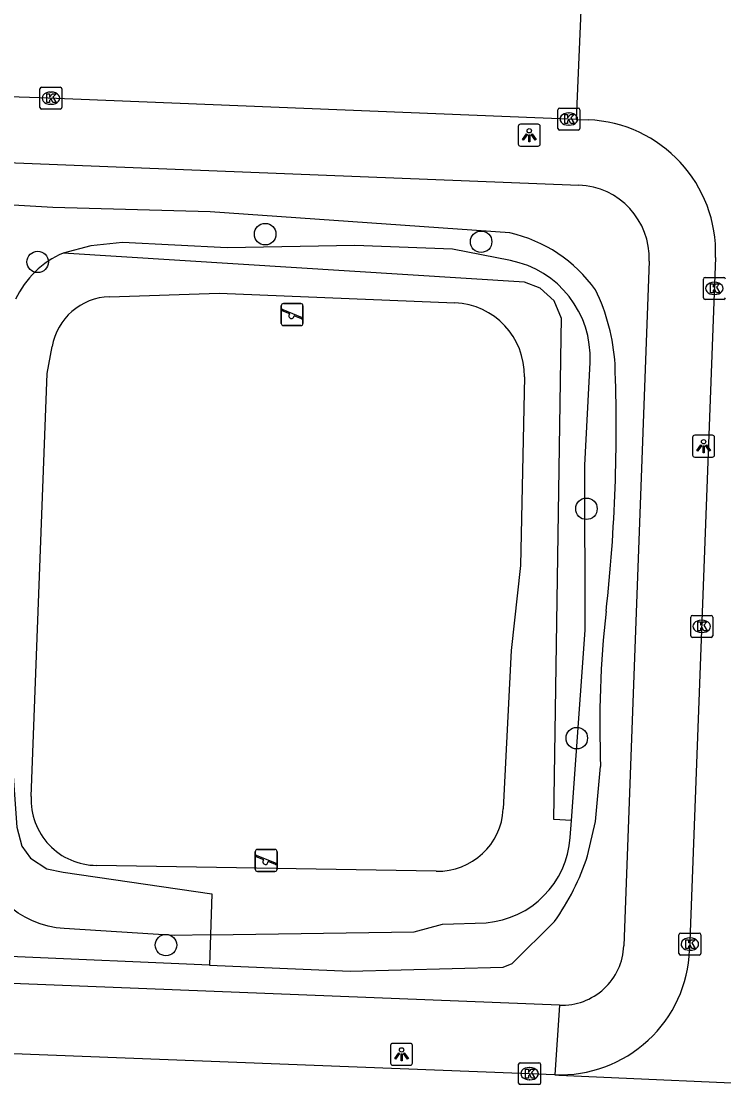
# Model space of a CAD drawing. Extents: x 161355 to 162026, y 386504 to 387459.
# Drawn here: x 161822.27 to 161854.27, y 386643.24 to 386691.74 of the extents above; entities that cross this region are included whole.
import ezdxf

# ---------------------------------------------------------------- set-up
doc = ezdxf.new("R2010")
doc.units = 0
for name, color, linetype in [('IMGEO_Boom', 7, 'Continuous'), ('IMGEO_Groenvoorziening', 7, 'Continuous'), ('IMGEO_Kolk', 7, 'Continuous'), ('IMGEO_Lichtpunt', 7, 'Continuous'), ('IMGEO_Rijbaan_lokaal_open', 7, 'Continuous'), ('IMGEO_Speelvoorziening', 7, 'Continuous'), ('IMGEO_Voetpad_open', 7, 'Continuous')]:
    doc.layers.add(name, color=color, linetype=linetype)

msp = doc.modelspace()

# ---------------------------------------------------------------- linework, layer by layer
at = {"layer": 'IMGEO_Boom'}
for centre in [(161833.382, 386682.039), (161843.22, 386681.692), (161823.019, 386680.774), (161848.018, 386669.524), (161847.579, 386659.073), (161828.862, 386649.643)]:
    msp.add_circle(centre, 0.489, dxfattribs=at)
at = {"layer": 'IMGEO_Groenvoorziening'}
for points in [[(161844.527, 386682.094), (161830.869, 386683.049), (161823.71, 386683.249), (161806.613, 386684.252)], [(161844.552, 386680.837), (161841.922, 386681.352), (161837.466, 386681.518), (161831.651, 386681.409), (161826.888, 386681.652), (161825.434, 386681.509), (161824.173, 386681.18)], [(161847.334, 386655.326), (161846.525, 386655.368), (161846.873, 386677.337), (161846.884, 386678.201), (161846.542, 386678.995), (161845.907, 386679.581), (161845.192, 386679.844), (161824.173, 386681.18)], [(161826.29, 386679.187), (161831.289, 386679.352), (161842.027, 386678.904)], [(161822.724, 386656.411), (161823.458, 386675.693), (161823.673, 386676.914)], [(161847.334, 386655.326), (161847.961, 386663.987), (161847.946, 386671.518), (161848.181, 386676.195)], [(161845.189, 386675.539), (161845.012, 386666.942), (161844.594, 386663.07), (161844.231, 386655.855)], [(161830.894, 386650.104), (161829.229, 386650.078), (161824.227, 386650.395), (161823.856, 386650.435), (161823.49, 386650.507), (161823.131, 386650.612), (161822.783, 386650.747), (161822.449, 386650.912), (161822.13, 386651.106), (161821.829, 386651.327), (161821.549, 386651.574), (161821.292, 386651.844), (161821.059, 386652.136), (161820.853, 386652.447), (161820.675, 386652.776), (161820.526, 386653.118), (161820.408, 386653.472), (161820.322, 386653.835), (161820.268, 386654.204), (161820.246, 386654.577), (161820.192, 386658.444), (161820.598, 386660.631)], [(161820.598, 386660.631), (161820.986, 386660.626), (161821.325, 386660.557), (161821.661, 386660.288), (161821.818, 386659.888), (161821.756, 386659.468), (161822.073, 386655.022), (161822.3, 386654.156), (161822.694, 386653.609), (161823.442, 386653.118), (161824.186, 386652.971), (161830.95, 386651.973), (161830.894, 386650.104)], [(161848.068, 386653.713), (161848.426, 386655.27), (161848.665, 386657.787)], [(161847.277, 386654.542), (161847.334, 386655.326)], [(161841.177, 386653.007), (161825.695, 386653.274)], [(161830.852, 386648.729), (161837.248, 386648.449), (161844.228, 386648.644), (161844.628, 386648.806), (161846.561, 386650.72)], [(161830.894, 386650.104), (161840.176, 386650.249), (161841.466, 386650.603), (161843.451, 386650.661)], [(161830.894, 386650.104), (161830.852, 386648.729)], [(161830.852, 386648.729), (161821.748, 386649.128)]]:
    msp.add_lwpolyline(points, dxfattribs=at)
for centre, radius, start, end in [((161843.119, 386675.738), 6.51, 35.3442, 77.5064), ((161825.889, 386677.26), 4.279, 113.6458, 154.9031), ((161843.686, 386676.42), 4.501, 357.1297, 78.9052), ((161840.398, 386675.584), 8.937, 3.3799, 26.0158), ((161826.38, 386676.44), 2.749, 91.8854, 170.0666), ((161841.891, 386675.608), 3.299, 358.7978, 87.6394), ((161773.332, 386673.2), 76.043, 353.70337, 2.19383), ((161894.877, 386659.688), 46.251, 173.5796, 182.3556), ((161825.721, 386656.274), 3.001, 177.3909, 269.4956), ((161841.234, 386656.007), 3.001, 268.9111, 357.0909), ((161843.087, 386654.846), 4.201, 274.9646, 355.8532), ((161837.854, 386656.98), 10.723, 324.2851, 342.2636)]:
    msp.add_arc(centre, radius, start, end, dxfattribs=at)
at = {"layer": 'IMGEO_Kolk'}
for p, q in [((161823.195, 386688.736), (161824.047, 386688.736)), ((161823.12, 386687.81), (161823.12, 386688.662)), ((161823.608, 386688.516), (161823.633, 386688.516)), ((161824.121, 386688.662), (161824.121, 386687.81)), ((161824.047, 386687.736), (161823.195, 386687.736)), ((161823.631, 386687.956), (161823.606, 386687.956)), ((161846.79, 386687.784), (161847.642, 386687.784)), ((161846.715, 386686.858), (161846.715, 386687.71)), ((161847.203, 386687.564), (161847.228, 386687.564)), ((161847.716, 386687.71), (161847.716, 386686.858)), ((161847.642, 386686.784), (161846.79, 386686.784)), ((161847.226, 386687.004), (161847.201, 386687.004)), ((161853.344, 386679.142), (161853.344, 386679.994)), ((161853.419, 386680.068), (161854.271, 386680.068)), ((161853.832, 386679.848), (161853.857, 386679.848)), ((161854.271, 386679.068), (161853.419, 386679.068)), ((161853.855, 386679.288), (161853.83, 386679.288)), ((161852.769, 386663.741), (161852.769, 386664.593)), ((161852.844, 386664.667), (161853.696, 386664.667)), ((161853.257, 386664.447), (161853.282, 386664.447)), ((161853.77, 386664.593), (161853.77, 386663.741)), ((161853.696, 386663.667), (161852.844, 386663.667)), ((161853.28, 386663.887), (161853.255, 386663.887)), ((161852.228, 386649.264), (161852.228, 386650.116)), ((161852.303, 386650.19), (161853.155, 386650.19)), ((161852.716, 386649.97), (161852.741, 386649.97)), ((161853.229, 386650.116), (161853.229, 386649.264)), ((161852.739, 386649.41), (161852.714, 386649.41)), ((161853.155, 386649.19), (161852.303, 386649.19)), ((161844.927, 386643.359), (161844.927, 386644.211)), ((161845.002, 386644.285), (161845.854, 386644.285)), ((161845.928, 386644.211), (161845.928, 386643.359)), ((161845.415, 386644.065), (161845.44, 386644.065)), ((161845.854, 386643.285), (161845.002, 386643.285)), ((161845.438, 386643.505), (161845.413, 386643.505))]:
    msp.add_line(p, q, dxfattribs=at)
for points in [[(161823.195, 386688.736), (161824.047, 386688.736)], [(161823.12, 386687.81), (161823.12, 386688.662)], [(161823.441, 386688.436), (161823.564, 386688.436), (161823.564, 386688.285), (161823.694, 386688.436), (161823.858, 386688.436), (161823.712, 386688.285), (161823.865, 386688.036), (161823.713, 386688.036), (161823.628, 386688.2), (161823.564, 386688.133), (161823.564, 386688.036), (161823.441, 386688.036), (161823.441, 386688.436)], [(161824.121, 386688.662), (161824.121, 386687.81)], [(161824.047, 386687.736), (161823.195, 386687.736)], [(161846.79, 386687.784), (161847.642, 386687.784)], [(161846.715, 386686.858), (161846.715, 386687.71)], [(161847.036, 386687.484), (161847.159, 386687.484), (161847.159, 386687.333), (161847.289, 386687.484), (161847.453, 386687.484), (161847.307, 386687.333), (161847.46, 386687.084), (161847.308, 386687.084), (161847.223, 386687.248), (161847.159, 386687.181), (161847.159, 386687.084), (161847.036, 386687.084), (161847.036, 386687.484)], [(161847.716, 386687.71), (161847.716, 386686.858)], [(161847.642, 386686.784), (161846.79, 386686.784)], [(161853.344, 386679.142), (161853.344, 386679.994)], [(161853.419, 386680.068), (161854.271, 386680.068)], [(161853.665, 386679.768), (161853.788, 386679.768), (161853.788, 386679.617), (161853.918, 386679.768), (161854.082, 386679.768), (161853.936, 386679.617), (161854.089, 386679.368), (161853.937, 386679.368), (161853.852, 386679.532), (161853.788, 386679.465), (161853.788, 386679.368), (161853.665, 386679.368), (161853.665, 386679.768)], [(161854.271, 386679.068), (161853.419, 386679.068)], [(161852.769, 386663.741), (161852.769, 386664.593)], [(161852.844, 386664.667), (161853.696, 386664.667)], [(161853.77, 386664.593), (161853.77, 386663.741)], [(161853.09, 386664.367), (161853.213, 386664.367), (161853.213, 386664.216), (161853.343, 386664.367), (161853.507, 386664.367), (161853.361, 386664.216), (161853.514, 386663.967), (161853.362, 386663.967), (161853.277, 386664.131), (161853.213, 386664.064), (161853.213, 386663.967), (161853.09, 386663.967), (161853.09, 386664.367)], [(161853.696, 386663.667), (161852.844, 386663.667)], [(161852.228, 386649.264), (161852.228, 386650.116)], [(161852.303, 386650.19), (161853.155, 386650.19)], [(161853.229, 386650.116), (161853.229, 386649.264)], [(161852.549, 386649.89), (161852.672, 386649.89), (161852.672, 386649.739), (161852.802, 386649.89), (161852.966, 386649.89), (161852.82, 386649.739), (161852.973, 386649.49), (161852.821, 386649.49), (161852.736, 386649.654), (161852.672, 386649.587), (161852.672, 386649.49), (161852.549, 386649.49), (161852.549, 386649.89)], [(161853.155, 386649.19), (161852.303, 386649.19)], [(161844.927, 386643.359), (161844.927, 386644.211)], [(161845.002, 386644.285), (161845.854, 386644.285)], [(161845.928, 386644.211), (161845.928, 386643.359)], [(161845.248, 386643.985), (161845.371, 386643.985), (161845.371, 386643.834), (161845.501, 386643.985), (161845.665, 386643.985), (161845.519, 386643.834), (161845.672, 386643.585), (161845.52, 386643.585), (161845.435, 386643.749), (161845.371, 386643.682), (161845.371, 386643.585), (161845.248, 386643.585), (161845.248, 386643.985)], [(161845.854, 386643.285), (161845.002, 386643.285)]]:
    msp.add_lwpolyline(points, dxfattribs=at)
for centre, start, end in [((161823.197, 386688.66), 91.552, 178.448), ((161823.197, 386688.66), 91.552, 178.448), ((161824.045, 386688.66), 1.552, 88.448), ((161824.045, 386688.66), 1.552, 88.448), ((161823.197, 386687.812), 181.552, 268.448), ((161823.197, 386687.812), 181.552, 268.448), ((161824.045, 386687.812), 271.552, 358.448), ((161824.045, 386687.812), 271.552, 358.448), ((161846.792, 386687.708), 91.552, 178.448), ((161846.792, 386687.708), 91.552, 178.448), ((161847.64, 386687.708), 1.552, 88.448), ((161847.64, 386687.708), 1.552, 88.448), ((161846.792, 386686.86), 181.552, 268.448), ((161846.792, 386686.86), 181.552, 268.448), ((161847.64, 386686.86), 271.552, 358.448), ((161847.64, 386686.86), 271.552, 358.448), ((161853.421, 386679.992), 91.552, 178.448), ((161853.421, 386679.992), 91.552, 178.448), ((161854.269, 386679.992), 1.552, 88.448), ((161854.269, 386679.992), 1.552, 88.448), ((161853.421, 386679.144), 181.552, 268.448), ((161853.421, 386679.144), 181.552, 268.448), ((161854.269, 386679.144), 271.552, 358.448), ((161854.269, 386679.144), 271.552, 358.448), ((161852.846, 386664.591), 91.552, 178.448), ((161852.846, 386664.591), 91.552, 178.448), ((161853.694, 386664.591), 1.552, 88.448), ((161853.694, 386664.591), 1.552, 88.448), ((161852.846, 386663.743), 181.552, 268.448), ((161852.846, 386663.743), 181.552, 268.448), ((161853.694, 386663.743), 271.552, 358.448), ((161853.694, 386663.743), 271.552, 358.448), ((161852.305, 386650.114), 91.552, 178.448), ((161852.305, 386650.114), 91.552, 178.448), ((161853.153, 386650.114), 1.552, 88.448), ((161853.153, 386650.114), 1.552, 88.448), ((161852.305, 386649.266), 181.552, 268.448), ((161852.305, 386649.266), 181.552, 268.448), ((161853.153, 386649.266), 271.552, 358.448), ((161853.153, 386649.266), 271.552, 358.448), ((161845.004, 386644.209), 91.552, 178.448), ((161845.004, 386644.209), 91.552, 178.448), ((161845.852, 386644.209), 1.552, 88.448), ((161845.852, 386644.209), 1.552, 88.448), ((161845.004, 386643.361), 181.552, 268.448), ((161845.004, 386643.361), 181.552, 268.448), ((161845.852, 386643.361), 271.552, 358.448), ((161845.852, 386643.361), 271.552, 358.448)]:
    msp.add_arc(centre, 0.0765, start, end, dxfattribs=at)
for centre, major_axis, ratio, start_param, end_param in [((161823.607, 386688.236), (-0.387, 0.002), 0.722429, 4.712389, 7.853982), ((161823.632, 386688.236), (-0.39, 0.002), 0.717154, 1.570796, 4.712389), ((161847.202, 386687.284), (-0.387, 0.002), 0.722429, 4.712389, 7.853982), ((161847.227, 386687.284), (-0.39, 0.002), 0.717154, 1.570796, 4.712389), ((161853.831, 386679.568), (-0.387, 0.002), 0.722429, 4.712389, 7.853982), ((161853.856, 386679.568), (-0.39, 0.002), 0.717154, 1.570796, 4.712389), ((161853.256, 386664.167), (-0.387, 0.002), 0.722429, 4.712389, 7.853982), ((161853.281, 386664.167), (-0.39, 0.002), 0.717154, 1.570796, 4.712389), ((161852.715, 386649.69), (-0.387, 0.002), 0.722429, 4.712389, 7.853982), ((161852.74, 386649.69), (-0.39, 0.002), 0.717154, 1.570796, 4.712389), ((161845.414, 386643.785), (-0.387, 0.002), 0.722429, 4.712389, 7.853982), ((161845.439, 386643.785), (-0.39, 0.002), 0.717154, 1.570796, 4.712389)]:
    msp.add_ellipse(centre, major_axis=major_axis, ratio=ratio, start_param=start_param, end_param=end_param, dxfattribs=at)
at = {"layer": 'IMGEO_Lichtpunt'}
for p, q in [((161844.915, 386686.951), (161844.915, 386686.144)), ((161844.915, 386686.951), (161844.915, 386686.144)), ((161845.817, 386687.046), (161845.009, 386687.046)), ((161845.817, 386687.046), (161845.009, 386687.046)), ((161845.911, 386686.144), (161845.911, 386686.951)), ((161845.911, 386686.144), (161845.911, 386686.951)), ((161845.009, 386686.05), (161845.817, 386686.05)), ((161845.009, 386686.05), (161845.817, 386686.05)), ((161852.856, 386672.78), (161852.856, 386671.973)), ((161852.856, 386672.78), (161852.856, 386671.973)), ((161853.758, 386672.875), (161852.95, 386672.875)), ((161853.758, 386672.875), (161852.95, 386672.875)), ((161853.852, 386671.973), (161853.852, 386672.78)), ((161853.852, 386671.973), (161853.852, 386672.78)), ((161852.95, 386671.879), (161853.758, 386671.879)), ((161852.95, 386671.879), (161853.758, 386671.879)), ((161839.096, 386645.072), (161839.096, 386644.265)), ((161839.096, 386645.072), (161839.096, 386644.265)), ((161839.998, 386645.167), (161839.19, 386645.167)), ((161839.998, 386645.167), (161839.19, 386645.167)), ((161840.092, 386644.265), (161840.092, 386645.072)), ((161840.092, 386644.265), (161840.092, 386645.072)), ((161839.19, 386644.171), (161839.998, 386644.171)), ((161839.19, 386644.171), (161839.998, 386644.171))]:
    msp.add_line(p, q, dxfattribs=at)
for points in [[(161845.289, 386686.615), (161845.328, 386686.587), (161845.14, 386686.325), (161845.102, 386686.352), (161845.289, 386686.615)], [(161845.391, 386686.567), (161845.438, 386686.567), (161845.438, 386686.245), (161845.391, 386686.245), (161845.391, 386686.567)], [(161845.501, 386686.587), (161845.539, 386686.614), (161845.726, 386686.352), (161845.687, 386686.324), (161845.501, 386686.587)], [(161853.23, 386672.444), (161853.269, 386672.416), (161853.081, 386672.154), (161853.043, 386672.181), (161853.23, 386672.444)], [(161853.332, 386672.396), (161853.379, 386672.396), (161853.379, 386672.074), (161853.332, 386672.074), (161853.332, 386672.396)], [(161853.442, 386672.416), (161853.48, 386672.443), (161853.667, 386672.181), (161853.628, 386672.153), (161853.442, 386672.416)], [(161839.47, 386644.736), (161839.509, 386644.708), (161839.321, 386644.446), (161839.283, 386644.473), (161839.47, 386644.736)], [(161839.572, 386644.688), (161839.619, 386644.688), (161839.619, 386644.366), (161839.572, 386644.366), (161839.572, 386644.688)], [(161839.682, 386644.708), (161839.72, 386644.735), (161839.907, 386644.473), (161839.868, 386644.445), (161839.682, 386644.708)]]:
    msp.add_lwpolyline(points, dxfattribs=at)
for centre in [(161845.414, 386686.749), (161853.355, 386672.578), (161839.595, 386644.87)]:
    msp.add_circle(centre, 0.0994, dxfattribs=at)
for centre, start, end in [((161845.009, 386686.951), 90, 180), ((161845.009, 386686.951), 90, 180), ((161845.817, 386686.951), 0, 90), ((161845.817, 386686.951), 0, 90), ((161845.009, 386686.144), 180, 270), ((161845.009, 386686.144), 180, 270), ((161845.817, 386686.144), 270, 0), ((161845.817, 386686.144), 270, 360), ((161852.95, 386672.78), 90, 180), ((161852.95, 386672.78), 90, 180), ((161853.758, 386672.78), 0, 90), ((161853.758, 386672.78), 0, 90), ((161852.95, 386671.973), 180, 270), ((161852.95, 386671.973), 180, 270), ((161853.758, 386671.973), 270, 0), ((161853.758, 386671.973), 270, 360), ((161839.19, 386645.072), 90, 180), ((161839.19, 386645.072), 90, 180), ((161839.998, 386645.072), 0, 90), ((161839.998, 386645.072), 0, 90), ((161839.19, 386644.265), 180, 270), ((161839.19, 386644.265), 180, 270), ((161839.998, 386644.265), 270, 0), ((161839.998, 386644.265), 270, 360)]:
    msp.add_arc(centre, 0.0946, start, end, dxfattribs=at)
at = {"layer": 'IMGEO_Rijbaan_lokaal_open'}
for points in [[(161847.757, 386692.233), (161847.557, 386687.271)], [(161847.557, 386687.271), (161823.113, 386688.258), (161798.109, 386689.06)], [(161847.557, 386687.271), (161848.089, 386687.25)], [(161853.899, 386680.972), (161852.72, 386649.423)], [(161846.578, 386643.738), (161794.894, 386645.742)], [(161846.578, 386643.738), (161846.762, 386643.713), (161857.708, 386643.236)]]:
    msp.add_lwpolyline(points, dxfattribs=at)
for centre, radius, start, end in [((161847.847, 386681.199), 6.056, 357.8556, 87.71), ((161846.813, 386649.644), 5.911, 267.7198, 357.8546)]:
    msp.add_arc(centre, radius, start, end, dxfattribs=at)
at = {"layer": 'IMGEO_Speelvoorziening'}
for p, q in [((161834.115, 386677.974), (161834.115, 386678.774)), ((161834.115, 386678.774), (161834.115, 386677.974)), ((161834.498, 386678.402), (161834.159, 386678.539)), ((161834.184, 386678.599), (161835.06, 386678.246)), ((161834.215, 386678.874), (161835.005, 386678.874)), ((161835.005, 386678.874), (161834.215, 386678.874)), ((161835.105, 386678.774), (161835.105, 386677.974)), ((161835.105, 386677.974), (161835.105, 386678.774)), ((161835.036, 386678.186), (161834.696, 386678.323)), ((161835.005, 386677.874), (161834.215, 386677.874)), ((161834.215, 386677.874), (161835.005, 386677.874)), ((161832.932, 386653.1), (161832.932, 386653.9)), ((161832.932, 386653.9), (161832.932, 386653.1)), ((161833.032, 386654), (161833.822, 386654)), ((161833.822, 386654), (161833.032, 386654)), ((161833.922, 386653.9), (161833.922, 386653.1)), ((161833.922, 386653.1), (161833.922, 386653.9)), ((161833.315, 386653.528), (161832.976, 386653.665)), ((161833.001, 386653.725), (161833.877, 386653.372)), ((161833.853, 386653.312), (161833.513, 386653.449)), ((161833.822, 386653), (161833.032, 386653)), ((161833.032, 386653), (161833.822, 386653))]:
    msp.add_line(p, q, dxfattribs=at)
for centre, radius, start, end in [((161834.215, 386678.774), 0.1, 90, 180), ((161834.215, 386678.774), 0.1, 90, 180), ((161834.172, 386678.569), 0.0327, 68.078, 248.078), ((161835.005, 386678.774), 0.1, 0, 90), ((161835.005, 386678.774), 0.1, 360, 90), ((161834.577, 386678.312), 0.12, 130.9928, 5.1632), ((161835.048, 386678.216), 0.0327, 248.078, 68.078), ((161834.215, 386677.974), 0.1, 180, 270), ((161834.215, 386677.974), 0.1, 180, 270), ((161835.005, 386677.974), 0.1, 270, 0), ((161835.005, 386677.974), 0.1, 270, 0), ((161833.032, 386653.9), 0.1, 90, 180), ((161833.032, 386653.9), 0.1, 90, 180), ((161833.822, 386653.9), 0.1, 0, 90), ((161833.822, 386653.9), 0.1, 360, 90), ((161832.989, 386653.695), 0.0327, 68.078, 248.078), ((161833.394, 386653.438), 0.12, 130.9928, 5.1632), ((161833.865, 386653.342), 0.0327, 248.078, 68.078), ((161833.032, 386653.1), 0.1, 180, 270), ((161833.032, 386653.1), 0.1, 180, 270), ((161833.822, 386653.1), 0.1, 270, 0), ((161833.822, 386653.1), 0.1, 270, 0)]:
    msp.add_arc(centre, radius, start, end, dxfattribs=at)
at = {"layer": 'IMGEO_Voetpad_open'}
for points in [[(161805.898, 386685.926), (161847.67, 386684.273)], [(161850.878, 386680.81), (161849.719, 386649.616)], [(161846.791, 386646.906), (161811.867, 386648.292)], [(161846.791, 386646.906), (161846.578, 386643.738)]]:
    msp.add_lwpolyline(points, dxfattribs=at)
for centre, radius, start, end in [((161847.539, 386680.934), 3.342, 357.8731, 87.7488), ((161846.904, 386649.721), 2.817, 267.7038, 357.8676)]:
    msp.add_arc(centre, radius, start, end, dxfattribs=at)

doc.saveas('drawing.dxf')
